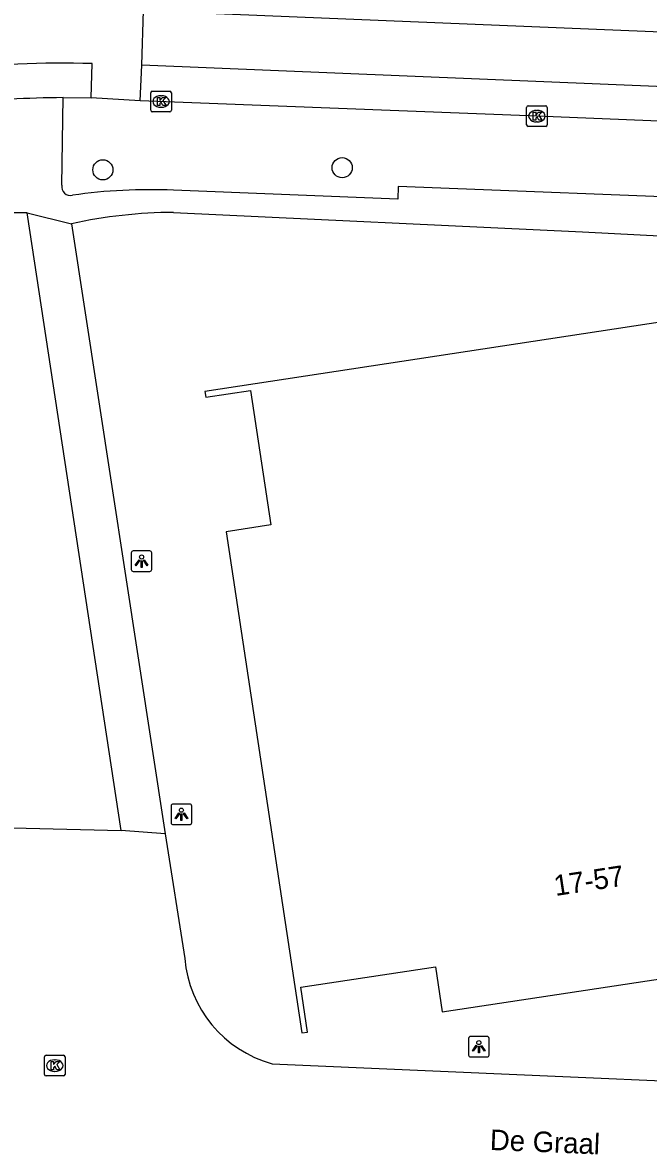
# Model space of a CAD drawing. Extents: x 160077 to 160945, y 386481 to 387498.
# Drawn here: x 160679 to 160709.4, y 386829.3 to 386884.2 of the extents above; entities that cross this region are included whole.
import ezdxf

# ---------------------------------------------------------------- set-up
doc = ezdxf.new("R2010")
doc.units = 0
for name, color, linetype in [('IMGEO_Boom', 7, 'Continuous'), ('IMGEO_Kolk', 7, 'Continuous'), ('IMGEO_Lichtpunt', 7, 'Continuous'), ('IMGEO_Openbare_ruimte_label', 7, 'Continuous'), ('IMGEO_Pand', 7, 'Continuous'), ('IMGEO_Pand_nummerreeks', 7, 'Continuous'), ('IMGEO_Rijbaan_lokaal_gesloten', 7, 'Continuous'), ('IMGEO_Rijbaan_lokaal_open', 7, 'Continuous'), ('IMGEO_Voetpad_open', 7, 'Continuous')]:
    doc.layers.add(name, color=color, linetype=linetype)

msp = doc.modelspace()

# ---------------------------------------------------------------- linework, layer by layer
at = {"layer": 'IMGEO_Boom'}
for centre in [(160694.558, 386877.098), (160682.93, 386876.993)]:
    msp.add_circle(centre, 0.489, dxfattribs=at)
at = {"layer": 'IMGEO_Kolk'}
for p, q in [((160685.333, 386880.815), (160686.185, 386880.815)), ((160685.258, 386879.889), (160685.258, 386880.741)), ((160685.746, 386880.595), (160685.771, 386880.595)), ((160686.259, 386880.741), (160686.259, 386879.889)), ((160686.185, 386879.815), (160685.333, 386879.815)), ((160685.769, 386880.035), (160685.744, 386880.035)), ((160703.518, 386879.178), (160703.518, 386880.03)), ((160703.593, 386880.104), (160704.445, 386880.104)), ((160704.006, 386879.884), (160704.031, 386879.884)), ((160704.519, 386880.03), (160704.519, 386879.178)), ((160704.029, 386879.324), (160704.004, 386879.324)), ((160704.445, 386879.104), (160703.593, 386879.104)), ((160680.094, 386833.021), (160680.094, 386833.873)), ((160680.169, 386833.947), (160681.021, 386833.947)), ((160680.582, 386833.727), (160680.607, 386833.727)), ((160681.095, 386833.873), (160681.095, 386833.021)), ((160680.605, 386833.167), (160680.58, 386833.167)), ((160681.021, 386832.947), (160680.169, 386832.947))]:
    msp.add_line(p, q, dxfattribs=at)
for points in [[(160685.333, 386880.815), (160686.185, 386880.815)], [(160685.258, 386879.889), (160685.258, 386880.741)], [(160685.579, 386880.515), (160685.702, 386880.515), (160685.702, 386880.364), (160685.832, 386880.515), (160685.996, 386880.515), (160685.85, 386880.364), (160686.003, 386880.115), (160685.851, 386880.115), (160685.766, 386880.279), (160685.702, 386880.212), (160685.702, 386880.115), (160685.579, 386880.115), (160685.579, 386880.515)], [(160686.259, 386880.741), (160686.259, 386879.889)], [(160686.185, 386879.815), (160685.333, 386879.815)], [(160703.518, 386879.178), (160703.518, 386880.03)], [(160703.593, 386880.104), (160704.445, 386880.104)], [(160703.839, 386879.804), (160703.962, 386879.804), (160703.962, 386879.653), (160704.092, 386879.804), (160704.256, 386879.804), (160704.11, 386879.653), (160704.263, 386879.404), (160704.111, 386879.404), (160704.026, 386879.568), (160703.962, 386879.501), (160703.962, 386879.404), (160703.839, 386879.404), (160703.839, 386879.804)], [(160704.519, 386880.03), (160704.519, 386879.178)], [(160704.445, 386879.104), (160703.593, 386879.104)], [(160680.094, 386833.021), (160680.094, 386833.873)], [(160680.169, 386833.947), (160681.021, 386833.947)], [(160680.415, 386833.647), (160680.538, 386833.647), (160680.538, 386833.496), (160680.668, 386833.647), (160680.832, 386833.647), (160680.686, 386833.496), (160680.839, 386833.247), (160680.687, 386833.247), (160680.602, 386833.411), (160680.538, 386833.344), (160680.538, 386833.247), (160680.415, 386833.247), (160680.415, 386833.647)], [(160681.095, 386833.873), (160681.095, 386833.021)], [(160681.021, 386832.947), (160680.169, 386832.947)]]:
    msp.add_lwpolyline(points, dxfattribs=at)
for centre, start, end in [((160685.335, 386880.739), 91.552, 178.448), ((160685.335, 386880.739), 91.552, 178.448), ((160686.183, 386880.739), 1.552, 88.448), ((160686.183, 386880.739), 1.552, 88.448), ((160685.335, 386879.891), 181.552, 268.448), ((160685.335, 386879.891), 181.552, 268.448), ((160686.183, 386879.891), 271.552, 358.448), ((160686.183, 386879.891), 271.552, 358.448), ((160703.595, 386880.028), 91.552, 178.448), ((160703.595, 386880.028), 91.552, 178.448), ((160704.443, 386880.028), 1.552, 88.448), ((160704.443, 386880.028), 1.552, 88.448), ((160703.595, 386879.18), 181.552, 268.448), ((160703.595, 386879.18), 181.552, 268.448), ((160704.443, 386879.18), 271.552, 358.448), ((160704.443, 386879.18), 271.552, 358.448), ((160680.171, 386833.871), 91.552, 178.448), ((160680.171, 386833.871), 91.552, 178.448), ((160681.019, 386833.871), 1.552, 88.448), ((160681.019, 386833.871), 1.552, 88.448), ((160680.171, 386833.023), 181.552, 268.448), ((160680.171, 386833.023), 181.552, 268.448), ((160681.019, 386833.023), 271.552, 358.448), ((160681.019, 386833.023), 271.552, 358.448)]:
    msp.add_arc(centre, 0.0765, start, end, dxfattribs=at)
for centre, major_axis, ratio, start_param, end_param in [((160685.745, 386880.315), (-0.387, 0.002), 0.722429, 4.712389, 7.853982), ((160685.77, 386880.315), (-0.39, 0.002), 0.717154, 1.570796, 4.712389), ((160704.005, 386879.604), (-0.387, 0.002), 0.722429, 4.712389, 7.853982), ((160704.03, 386879.604), (-0.39, 0.002), 0.717154, 1.570796, 4.712389), ((160680.581, 386833.447), (-0.387, 0.002), 0.722429, 4.712389, 7.853982), ((160680.606, 386833.447), (-0.39, 0.002), 0.717154, 1.570796, 4.712389)]:
    msp.add_ellipse(centre, major_axis=major_axis, ratio=ratio, start_param=start_param, end_param=end_param, dxfattribs=at)
at = {"layer": 'IMGEO_Lichtpunt'}
for p, q in [((160684.312, 386858.374), (160684.312, 386857.567)), ((160684.312, 386858.374), (160684.312, 386857.567)), ((160685.214, 386858.469), (160684.406, 386858.469)), ((160685.214, 386858.469), (160684.406, 386858.469)), ((160685.308, 386857.567), (160685.308, 386858.374)), ((160685.308, 386857.567), (160685.308, 386858.374)), ((160684.406, 386857.473), (160685.214, 386857.473)), ((160684.406, 386857.473), (160685.214, 386857.473)), ((160686.249, 386846.065), (160686.249, 386845.258)), ((160686.249, 386846.065), (160686.249, 386845.258)), ((160687.151, 386846.16), (160686.343, 386846.16)), ((160687.151, 386846.16), (160686.343, 386846.16)), ((160687.245, 386845.258), (160687.245, 386846.065)), ((160687.245, 386845.258), (160687.245, 386846.065)), ((160686.343, 386845.164), (160687.151, 386845.164)), ((160686.343, 386845.164), (160687.151, 386845.164)), ((160700.7, 386834.768), (160700.7, 386833.961)), ((160700.7, 386834.768), (160700.7, 386833.961)), ((160701.602, 386834.863), (160700.794, 386834.863)), ((160701.602, 386834.863), (160700.794, 386834.863)), ((160701.696, 386833.961), (160701.696, 386834.768)), ((160701.696, 386833.961), (160701.696, 386834.768)), ((160700.794, 386833.867), (160701.602, 386833.867)), ((160700.794, 386833.867), (160701.602, 386833.867))]:
    msp.add_line(p, q, dxfattribs=at)
for points in [[(160684.686, 386858.038), (160684.725, 386858.01), (160684.537, 386857.748), (160684.499, 386857.775), (160684.686, 386858.038)], [(160684.788, 386857.99), (160684.835, 386857.99), (160684.835, 386857.668), (160684.788, 386857.668), (160684.788, 386857.99)], [(160684.898, 386858.01), (160684.936, 386858.037), (160685.123, 386857.775), (160685.084, 386857.747), (160684.898, 386858.01)], [(160686.623, 386845.729), (160686.662, 386845.701), (160686.474, 386845.439), (160686.436, 386845.466), (160686.623, 386845.729)], [(160686.835, 386845.701), (160686.873, 386845.728), (160687.06, 386845.466), (160687.021, 386845.438), (160686.835, 386845.701)], [(160686.725, 386845.681), (160686.772, 386845.681), (160686.772, 386845.359), (160686.725, 386845.359), (160686.725, 386845.681)], [(160701.074, 386834.432), (160701.113, 386834.404), (160700.925, 386834.142), (160700.887, 386834.169), (160701.074, 386834.432)], [(160701.176, 386834.384), (160701.223, 386834.384), (160701.223, 386834.062), (160701.176, 386834.062), (160701.176, 386834.384)], [(160701.286, 386834.404), (160701.324, 386834.431), (160701.511, 386834.169), (160701.472, 386834.141), (160701.286, 386834.404)]]:
    msp.add_lwpolyline(points, dxfattribs=at)
for centre in [(160684.811, 386858.172), (160686.748, 386845.863), (160701.199, 386834.566)]:
    msp.add_circle(centre, 0.0994, dxfattribs=at)
for centre, start, end in [((160684.406, 386858.374), 90, 180), ((160684.406, 386858.374), 90, 180), ((160685.214, 386858.374), 0, 90), ((160685.214, 386858.374), 0, 90), ((160684.406, 386857.567), 180, 270), ((160684.406, 386857.567), 180, 270), ((160685.214, 386857.567), 270, 0), ((160685.214, 386857.567), 270, 360), ((160686.343, 386846.065), 90, 180), ((160686.343, 386846.065), 90, 180), ((160687.151, 386846.065), 0, 90), ((160687.151, 386846.065), 0, 90), ((160686.343, 386845.258), 180, 270), ((160686.343, 386845.258), 180, 270), ((160687.151, 386845.258), 270, 0), ((160687.151, 386845.258), 270, 360), ((160700.794, 386834.768), 90, 180), ((160700.794, 386834.768), 90, 180), ((160701.602, 386834.768), 0, 90), ((160701.602, 386834.768), 0, 90), ((160700.794, 386833.961), 180, 270), ((160700.794, 386833.961), 180, 270), ((160701.602, 386833.961), 270, 0), ((160701.602, 386833.961), 270, 360)]:
    msp.add_arc(centre, 0.0946, start, end, dxfattribs=at)
at = {"layer": 'IMGEO_Pand'}
msp.add_lwpolyline([(160719.039, 386870.969), (160687.883, 386866.221), (160687.925, 386865.945), (160690.101, 386866.274), (160691.091, 386859.728), (160688.915, 386859.399), (160692.596, 386835.037), (160692.873, 386835.08), (160692.542, 386837.255), (160699.087, 386838.251), (160699.418, 386836.068), (160711.631, 386837.915)], dxfattribs=at)
at = {"layer": 'IMGEO_Rijbaan_lokaal_gesloten'}
for points in [[(160684.911, 386884.732), (160725.396, 386883.063)], [(160725.33, 386880.41), (160723.497, 386880.483), (160684.825, 386882.076)], [(160681.002, 386880.505), (160682.355, 386880.502)], [(160725.262, 386878.72), (160721.446, 386878.884), (160704.019, 386879.604), (160684.747, 386880.354)]]:
    msp.add_lwpolyline(points, dxfattribs=at)
msp.add_arc((160681.556, 386820.983), 59.525, 90.53366, 93.01843, dxfattribs=at)
at = {"layer": 'IMGEO_Rijbaan_lokaal_open'}
for points in [[(160684.825, 386882.076), (160684.911, 386884.732)], [(160682.355, 386880.502), (160682.412, 386882.159)], [(160684.747, 386880.354), (160684.825, 386882.076)], [(160684.747, 386880.354), (160682.355, 386880.502)], [(160676.542, 386845.055), (160683.812, 386844.878)], [(160685.964, 386844.721), (160683.812, 386844.878)], [(160685.964, 386844.721), (160686.909, 386838.653)], [(160691.151, 386833.539), (160725.339, 386832.034)]]:
    msp.add_lwpolyline(points, dxfattribs=at)
for centre, radius, start, end in [((160680.985, 386827.813), 54.365, 88.4959, 103.7134), ((160692.706, 386839.145), 5.818, 184.8523, 254.4982)]:
    msp.add_arc(centre, radius, start, end, dxfattribs=at)
at = {"layer": 'IMGEO_Voetpad_open'}
for points in [[(160680.942, 386876.243), (160681.002, 386880.505)], [(160726.557, 386874.377), (160713.828, 386874.921), (160713.843, 386875.529), (160697.281, 386876.178), (160697.262, 386875.563), (160686.357, 386876.002)], [(160679.252, 386874.896), (160681.407, 386874.372)], [(160683.812, 386844.878), (160679.252, 386874.896)], [(160686.365, 386874.927), (160706.238, 386873.982), (160717.759, 386873.38), (160724.685, 386872.987)], [(160681.407, 386874.372), (160685.964, 386844.721)]]:
    msp.add_lwpolyline(points, dxfattribs=at)
for centre, radius, start, end in [((160681.352, 386876.163), 0.417, 169.0076, 283.7587), ((160685.209, 386849.65), 26.377, 87.5046, 98.1899), ((160678.909, 386867.821), 7.084, 87.2266, 108.2238), ((160686.494, 386851.354), 23.573, 90.3128, 102.4614)]:
    msp.add_arc(centre, radius, start, end, dxfattribs=at)

# ---------------------------------------------------------------- texts
at = {"layer": 'IMGEO_Openbare_ruimte_label'}
msp.add_text('De Graal', height=1, rotation=357.6498, dxfattribs=at).set_placement((160701.718, 386829.347))
at = {"layer": 'IMGEO_Pand_nummerreeks'}
msp.add_text('17-57', height=1, rotation=8.6541, dxfattribs=at).set_placement((160704.925, 386841.689))

doc.saveas('drawing.dxf')
